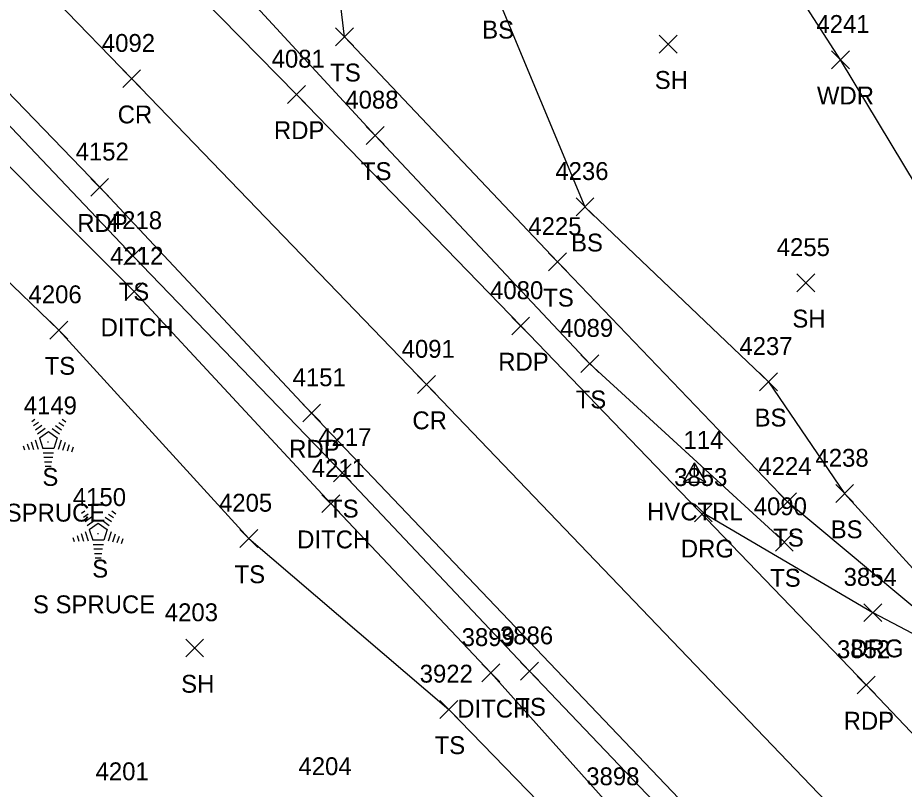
# Model space of a CAD drawing. Extents: x 1482574 to 1485769, y 580696 to 595649.
# Drawn here: x 1483701.6 to 1483800.8, y 583342.7 to 583429.1 of the extents above; entities that cross this region are included whole.
import ezdxf

# ---------------------------------------------------------------- set-up
doc = ezdxf.new("R2010")
doc.units = 0
for name, color, linetype in [('C_A', 7, 'Continuous'), ('C_I', 7, 'Continuous'), ('CPSM', 7, 'Continuous'), ('D_A', 7, 'Continuous'), ('D_I', 7, 'Continuous'), ('D_TIC', 7, 'Continuous'), ('DD', 7, 'Continuous'), ('L_A', 7, 'Continuous'), ('L_C', 7, 'Continuous'), ('L_I', 7, 'Continuous'), ('L_TIC', 7, 'Continuous'), ('LAWA', 7, 'Continuous'), ('LELB', 7, 'Continuous'), ('LTC', 7, 'Continuous'), ('P_A', 7, 'Continuous'), ('P_I', 7, 'Continuous'), ('P_TIC', 7, 'Continuous'), ('PET', 7, 'Continuous'), ('PRC', 7, 'Continuous'), ('R_A', 7, 'Continuous'), ('R_I', 7, 'Continuous'), ('R_TIC', 7, 'Continuous'), ('RDG', 7, 'Continuous')]:
    doc.layers.add(name, color=color, linetype=linetype)

msp = doc.modelspace()

# ---------------------------------------------------------------- linework, layer by layer
at = {"layer": 'CPSM'}
for p, q in [((1483776.061, 583377.095), (1483777.311, 583379.26)), ((1483778.561, 583377.095), (1483777.311, 583379.26)), ((1483777.311, 583377.816), (1483777.311, 583379.26)), ((1483776.061, 583377.095), (1483777.311, 583377.816)), ((1483777.311, 583377.816), (1483777.311, 583377.816)), ((1483777.311, 583377.816), (1483778.561, 583377.095)), ((1483776.061, 583377.095), (1483778.561, 583377.095))]:
    msp.add_line(p, q, dxfattribs=at)
at = {"layer": 'D_TIC'}
for points in [[(1483713.631, 583397.42), (1483715.631, 583399.42)], [(1483715.631, 583397.42), (1483713.631, 583399.42)], [(1483735.622, 583373.69), (1483737.622, 583375.69)], [(1483737.622, 583373.69), (1483735.622, 583375.69)], [(1483753.529, 583354.756), (1483755.529, 583356.756)], [(1483755.529, 583354.756), (1483753.529, 583356.756)]]:
    msp.add_lwpolyline(points, dxfattribs=at)
at = {"layer": 'DD'}
for points in [[(1483736.622, 583374.69), (1483714.631, 583398.42), (1483691.094, 583421.97), (1483666.229, 583447.045), (1483642.502, 583472.019), (1483632.207, 583482.59)], [(1483736.622, 583374.69), (1483754.529, 583355.756)], [(1483889.345, 583212.364), (1483861.514, 583244.404), (1483828.988, 583278.673), (1483799.217, 583309.417), (1483768.46, 583340.185), (1483754.529, 583355.756)]]:
    msp.add_lwpolyline(points, dxfattribs=at)
at = {"layer": 'L_TIC'}
for points in [[(1483737.148, 583425.92), (1483739.148, 583427.92)], [(1483739.148, 583425.92), (1483737.148, 583427.92)], [(1483773.375, 583425.09), (1483775.375, 583427.09)], [(1483775.375, 583425.09), (1483773.375, 583427.09)], [(1483792.643, 583423.352), (1483794.643, 583425.352)], [(1483794.643, 583423.352), (1483792.643, 583425.352)], [(1483740.583, 583414.887), (1483742.583, 583416.887)], [(1483742.583, 583414.887), (1483740.583, 583416.887)], [(1483764.057, 583406.901), (1483766.057, 583408.901)], [(1483766.057, 583406.901), (1483764.057, 583408.901)], [(1483713.483, 583401.399), (1483715.483, 583403.399)], [(1483715.483, 583401.399), (1483713.483, 583403.399)], [(1483760.98, 583400.737), (1483762.98, 583402.737)], [(1483762.98, 583400.737), (1483760.98, 583402.737)], [(1483788.769, 583398.391), (1483790.769, 583400.391)], [(1483790.769, 583398.391), (1483788.769, 583400.391)], [(1483705.196, 583393.109), (1483707.196, 583395.109)], [(1483707.196, 583393.109), (1483705.196, 583395.109)], [(1483764.609, 583389.349), (1483766.609, 583391.349)], [(1483766.609, 583389.349), (1483764.609, 583391.349)], [(1483784.592, 583387.321), (1483786.592, 583389.321)], [(1483786.592, 583387.321), (1483784.592, 583389.321)], [(1483736.909, 583377.134), (1483738.909, 583379.134)], [(1483738.909, 583377.134), (1483736.909, 583379.134)], [(1483793.106, 583374.818), (1483795.106, 583376.818)], [(1483795.106, 583374.818), (1483793.106, 583376.818)], [(1483786.715, 583373.89), (1483788.715, 583375.89)], [(1483788.715, 583373.89), (1483786.715, 583375.89)], [(1483726.449, 583369.792), (1483728.449, 583371.792)], [(1483728.449, 583369.792), (1483726.449, 583371.792)], [(1483786.364, 583369.392), (1483788.364, 583371.392)], [(1483788.364, 583369.392), (1483786.364, 583371.392)], [(1483720.39, 583357.535), (1483722.39, 583359.535)], [(1483722.39, 583357.535), (1483720.39, 583359.535)], [(1483757.86, 583354.953), (1483759.86, 583356.953)], [(1483759.86, 583354.953), (1483757.86, 583356.953)], [(1483748.828, 583350.668), (1483750.828, 583352.668)], [(1483750.828, 583350.668), (1483748.828, 583352.668)]]:
    msp.add_lwpolyline(points, dxfattribs=at)
at = {"layer": 'LAWA'}
msp.add_lwpolyline([(1484016.996, 583127.069), (1483992.324, 583151.639), (1483986.75, 583162.551), (1483967.229, 583184.523), (1483961.136, 583191.501), (1483958.581, 583194.805), (1483938.804, 583221.921), (1483921.753, 583233.266), (1483898.525, 583261.311), (1483880.671, 583282.006), (1483878.223, 583292.39), (1483867.308, 583307.124), (1483858.512, 583327.085), (1483839.591, 583353.879), (1483824.821, 583372.639), (1483793.643, 583424.352), (1483780.638, 583444.538)], dxfattribs=at)
at = {"layer": 'LELB'}
for points in [[(1483809.693, 583356.527), (1483787.715, 583374.89), (1483761.98, 583401.737), (1483738.148, 583426.92), (1483736.235, 583442.934), (1483724.825, 583459.781), (1483706.285, 583473.023), (1483680.051, 583493.695), (1483660.628, 583510.92)], [(1483705.061, 583507.727), (1483723.778, 583481.536), (1483740.684, 583460.536), (1483755.116, 583431.727), (1483765.057, 583407.901), (1483785.592, 583388.321), (1483794.106, 583375.818), (1483807.479, 583361.117), (1483815.517, 583353.922)], [(1483668.476, 583494.447), (1483691.514, 583466.714), (1483717.715, 583441.812), (1483741.583, 583415.887), (1483765.609, 583390.349), (1483787.364, 583370.392)], [(1483737.909, 583378.134), (1483714.483, 583402.399), (1483690.025, 583428.184), (1483665.852, 583453), (1483641.728, 583477.8), (1483634.877, 583485.309)], [(1483727.449, 583370.792), (1483706.196, 583394.109), (1483684.342, 583415.146), (1483662.731, 583438.521), (1483641.557, 583461.504), (1483625.996, 583477.101)], [(1483737.909, 583378.134), (1483758.86, 583355.953)], [(1483727.449, 583370.792), (1483749.828, 583351.668)], [(1484007.987, 583094.451), (1483976.241, 583127.275), (1483941.146, 583164.214), (1483912.308, 583195.389), (1483879.28, 583229.965), (1483847.954, 583263.095), (1483816.12, 583296.232), (1483784.283, 583329.27), (1483758.86, 583355.953)], [(1483855.277, 583169.362), (1483860.667, 583182.78), (1483870.533, 583196.439), (1483877.577, 583203.079), (1483878.896, 583210.175), (1483866.202, 583230.707), (1483836.097, 583260.156), (1483811.248, 583286.412), (1483789.257, 583307.918), (1483773.673, 583327.131), (1483749.828, 583351.668)]]:
    msp.add_lwpolyline(points, dxfattribs=at)
at = {"layer": 'LTC'}
for p, q in [((1483703.161, 583383.889), (1483703.516, 583384.147)), ((1483706.559, 583384.13), (1483706.979, 583383.825)), ((1483703.371, 583383.424), (1483703.9, 583383.808)), ((1483703.58, 583382.958), (1483704.284, 583383.469)), ((1483703.79, 583382.492), (1483704.668, 583383.13)), ((1483705.817, 583383.433), (1483706.497, 583382.939)), ((1483706.188, 583383.781), (1483706.738, 583383.382)), ((1483704.015, 583382.037), (1483705.026, 583382.772)), ((1483705.026, 583382.772), (1483706.023, 583382.047)), ((1483705.446, 583383.085), (1483706.256, 583382.496)), ((1483702.194, 583381.168), (1483702.346, 583380.7)), ((1483702.649, 583381.385), (1483702.861, 583380.733)), ((1483703.105, 583381.602), (1483703.376, 583380.766)), ((1483703.56, 583381.818), (1483703.891, 583380.799)), ((1483704.015, 583382.037), (1483704.402, 583380.844)), ((1483706.023, 583382.047), (1483705.632, 583380.844)), ((1483706.461, 583381.776), (1483706.123, 583380.736)), ((1483706.905, 583381.525), (1483706.618, 583380.641)), ((1483707.35, 583381.275), (1483707.113, 583380.546)), ((1483705.632, 583380.844), (1483704.402, 583380.844)), ((1483705.594, 583380.344), (1483704.449, 583380.344)), ((1483707.794, 583381.025), (1483707.607, 583380.451)), ((1483705.51, 583379.844), (1483704.522, 583379.844)), ((1483705.426, 583379.344), (1483704.595, 583379.344)), ((1483705.342, 583378.844), (1483704.667, 583378.844)), ((1483708.738, 583373.633), (1483709.093, 583373.891)), ((1483708.948, 583373.168), (1483709.477, 583373.552)), ((1483709.157, 583372.702), (1483709.861, 583373.213)), ((1483711.765, 583373.525), (1483712.315, 583373.126)), ((1483712.136, 583373.874), (1483712.556, 583373.569)), ((1483709.367, 583372.236), (1483710.245, 583372.874)), ((1483709.592, 583371.781), (1483710.603, 583372.516)), ((1483710.603, 583372.516), (1483711.6, 583371.791)), ((1483711.023, 583372.829), (1483711.833, 583372.24)), ((1483711.394, 583373.177), (1483712.074, 583372.683)), ((1483708.682, 583371.346), (1483708.953, 583370.51)), ((1483709.137, 583371.562), (1483709.468, 583370.543)), ((1483709.592, 583371.781), (1483709.979, 583370.588)), ((1483711.6, 583371.791), (1483711.209, 583370.588)), ((1483712.038, 583371.52), (1483711.7, 583370.48)), ((1483712.482, 583371.269), (1483712.195, 583370.385)), ((1483707.771, 583370.912), (1483707.923, 583370.444)), ((1483708.226, 583371.129), (1483708.438, 583370.477)), ((1483711.209, 583370.588), (1483709.979, 583370.588)), ((1483712.927, 583371.019), (1483712.69, 583370.29)), ((1483713.371, 583370.769), (1483713.184, 583370.195)), ((1483711.171, 583370.088), (1483710.026, 583370.088)), ((1483711.087, 583369.588), (1483710.099, 583369.588)), ((1483711.003, 583369.088), (1483710.172, 583369.088)), ((1483710.919, 583368.588), (1483710.244, 583368.588))]:
    msp.add_line(p, q, dxfattribs=at)
at = {"layer": 'P_TIC'}
for points in [[(1483713.346, 583421.232), (1483715.346, 583423.232)], [(1483715.346, 583421.232), (1483713.346, 583423.232)], [(1483731.771, 583419.47), (1483733.771, 583421.47)], [(1483733.771, 583419.47), (1483731.771, 583421.47)], [(1483709.766, 583409.083), (1483711.766, 583411.083)], [(1483711.766, 583409.083), (1483709.766, 583411.083)], [(1483756.866, 583393.571), (1483758.866, 583395.571)], [(1483758.866, 583393.571), (1483756.866, 583395.571)], [(1483746.315, 583387.01), (1483748.315, 583389.01)], [(1483748.315, 583387.01), (1483746.315, 583389.01)], [(1483733.473, 583383.831), (1483735.473, 583385.831)], [(1483735.473, 583383.831), (1483733.473, 583385.831)], [(1483795.511, 583353.401), (1483797.511, 583355.401)], [(1483797.511, 583353.401), (1483795.511, 583355.401)]]:
    msp.add_lwpolyline(points, dxfattribs=at)
at = {"layer": 'PET'}
for points in [[(1483734.473, 583384.831), (1483710.766, 583410.083), (1483685.691, 583436.094), (1483659.831, 583462.344), (1483636.383, 583486.714), (1483612.837, 583512.183), (1483585.947, 583538.63), (1483563.034, 583563.695), (1483555.973, 583565.916)], [(1483757.866, 583394.571), (1483732.771, 583420.47), (1483707.305, 583446.435), (1483681.813, 583472.636), (1483657.833, 583497.294)], [(1483757.866, 583394.571), (1483796.511, 583354.401)], [(1483734.473, 583384.831), (1483782.416, 583334.516)], [(1484030.188, 583109.044), (1484001.783, 583138.811), (1483974.552, 583166.344), (1483943.282, 583198.873), (1483912.954, 583231.238), (1483885.428, 583259.709), (1483857.177, 583290.064), (1483825.057, 583324.398), (1483796.511, 583354.401)]]:
    msp.add_lwpolyline(points, dxfattribs=at)
at = {"layer": 'PRC'}
msp.add_lwpolyline([(1484022.304, 583100.035), (1483990.861, 583133.204), (1483962.862, 583162.554), (1483929.316, 583197.8), (1483898.21, 583230.471), (1483864.906, 583265.08), (1483836.799, 583294.404), (1483804.05, 583328.833), (1483747.315, 583388.01), (1483714.346, 583422.232), (1483688.919, 583448.426), (1483665.487, 583472.786), (1483644.716, 583494.273)], dxfattribs=at)
at = {"layer": 'R_TIC'}
for points in [[(1483777.292, 583372.666), (1483779.292, 583374.666)], [(1483779.292, 583372.666), (1483777.292, 583374.666)], [(1483796.255, 583361.495), (1483798.255, 583363.495)], [(1483798.255, 583361.495), (1483796.255, 583363.495)]]:
    msp.add_lwpolyline(points, dxfattribs=at)
at = {"layer": 'RDG'}
msp.add_lwpolyline([(1483778.292, 583373.666), (1483797.255, 583362.495), (1483825.877, 583347.501), (1483840.809, 583336.717), (1483849.864, 583322.006), (1483853.269, 583306.963), (1483866.727, 583285.316), (1483882.167, 583266.491), (1483894.7, 583250.234)], dxfattribs=at)

# ---------------------------------------------------------------- texts
at = {"layer": 'C_A'}
msp.add_text('HVCTRL', height=2, dxfattribs=at).set_placement((1483772.004, 583372.816))
at = {"layer": 'C_I'}
msp.add_text('114', height=2, dxfattribs=at).set_placement((1483776.083, 583380.816))
at = {"layer": 'D_A'}
for p in [(1483710.867, 583393.42), (1483732.858, 583369.69), (1483750.765, 583350.756)]:
    msp.add_text('DITCH', height=2, dxfattribs=at).set_placement(p)
at = {"layer": 'D_I'}
for s, p in [('4212', (1483711.938, 583401.42)), ('4211', (1483734.496, 583377.69)), ('3899', (1483751.261, 583358.756)), ('3898', (1483765.2, 583343.185))]:
    msp.add_text(s, height=2, dxfattribs=at).set_placement(p)
at = {"layer": 'L_A'}
for s, p in [('BS', (1483753.557, 583426.727)), ('TS', (1483736.557, 583421.92)), ('SH', (1483772.863, 583421.09)), ('WDR', (1483791.005, 583419.352)), ('TS', (1483739.992, 583410.887)), ('BS', (1483763.498, 583402.901)), ('TS', (1483712.892, 583397.399)), ('TS', (1483760.389, 583396.737)), ('SH', (1483788.257, 583394.391)), ('TS', (1483704.605, 583389.109)), ('TS', (1483764.018, 583385.349)), ('BS', (1483784.033, 583383.321)), ('S', (1483704.352, 583376.681)), ('TS', (1483736.318, 583373.134)), ('BS', (1483792.547, 583370.818)), ('TS', (1483786.124, 583369.89)), ('S', (1483709.929, 583366.425)), ('TS', (1483725.858, 583365.792)), ('TS', (1483785.773, 583365.392)), ('SH', (1483719.878, 583353.535)), ('TS', (1483757.269, 583350.953)), ('TS', (1483748.237, 583346.668))]:
    msp.add_text(s, height=2, dxfattribs=at).set_placement(p)
at = {"layer": 'L_C'}
for p in [(1483697.722, 583372.681), (1483703.299, 583362.425)]:
    msp.add_text('S SPRUCE', height=2, dxfattribs=at).set_placement(p)
at = {"layer": 'L_I'}
for s, p in [('4241', (1483790.95, 583427.352)), ('4088', (1483738.244, 583418.887)), ('4236', (1483761.742, 583410.901)), ('4218', (1483711.79, 583405.399)), ('4225', (1483758.72, 583404.737)), ('4255', (1483786.509, 583402.391)), ('4206', (1483702.802, 583397.109)), ('4089', (1483762.263, 583393.349)), ('4237', (1483782.332, 583391.321)), ('4149', (1483702.265, 583384.681)), ('4217', (1483735.216, 583381.134)), ('4238', (1483790.846, 583378.818)), ('4224', (1483784.455, 583377.89)), ('4150', (1483707.763, 583374.425)), ('4205', (1483724.11, 583373.792)), ('4090', (1483783.939, 583373.392)), ('4203', (1483718.051, 583361.535)), ('3886', (1483755.545, 583358.953)), ('3922', (1483746.568, 583354.668)), ('4201', (1483710.304, 583343.743)), ('4204', (1483733.001, 583344.314))]:
    msp.add_text(s, height=2, dxfattribs=at).set_placement(p)
at = {"layer": 'LTC'}
for p in [(1483704.909, 583381.785), (1483710.486, 583371.529)]:
    msp.add_text('.', height=1.037, rotation=270, dxfattribs=at).set_placement(p)
at = {"layer": 'P_A'}
for s, p in [('CR', (1483712.779, 583417.232)), ('RDP', (1483730.259, 583415.47)), ('RDP', (1483708.254, 583405.083)), ('RDP', (1483755.354, 583389.571)), ('CR', (1483745.748, 583383.01)), ('RDP', (1483731.961, 583379.831)), ('RDP', (1483793.999, 583349.401))]:
    msp.add_text(s, height=2, dxfattribs=at).set_placement(p)
at = {"layer": 'P_I'}
for s, p in [('4092', (1483711.007, 583425.232)), ('4081', (1483729.999, 583423.47)), ('4152', (1483708.073, 583413.083)), ('4080', (1483754.441, 583397.571)), ('4091', (1483744.543, 583391.01)), ('4151', (1483732.347, 583387.831)), ('3852', (1483793.251, 583357.401))]:
    msp.add_text(s, height=2, dxfattribs=at).set_placement(p)
at = {"layer": 'R_A'}
for p in [(1483775.78, 583368.666), (1483794.743, 583357.495)]:
    msp.add_text('DRG', height=2, dxfattribs=at).set_placement(p)
at = {"layer": 'R_I'}
for s, p in [('3853', (1483775.032, 583376.666)), ('3854', (1483793.995, 583365.495))]:
    msp.add_text(s, height=2, dxfattribs=at).set_placement(p)

doc.saveas('drawing.dxf')
